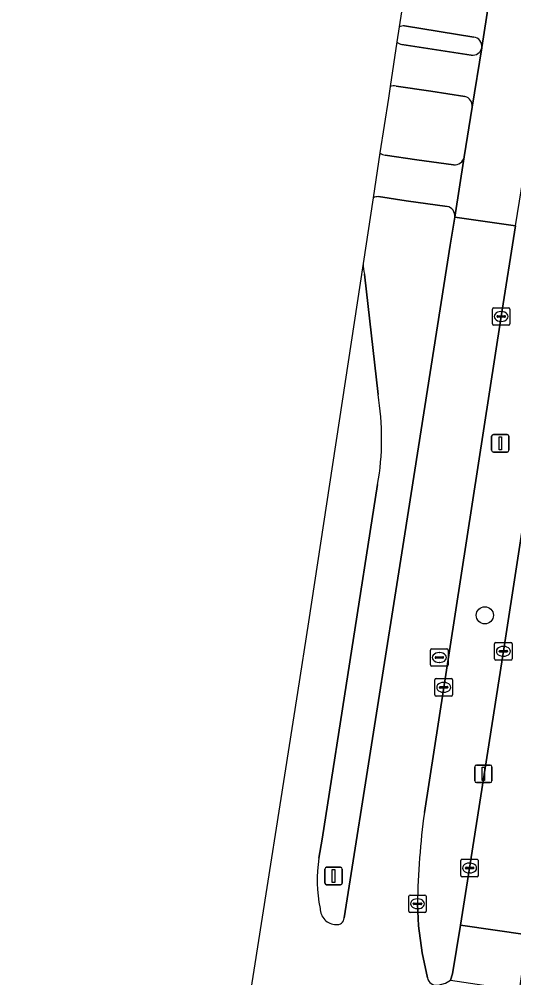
# Model space of a CAD drawing. Extents: x 161483 to 162250, y 379484 to 380833.
# Drawn here: x 161617.9 to 161646.2, y 380408.4 to 380463.1 of the extents above; entities that cross this region are included whole.
import ezdxf

# ---------------------------------------------------------------- set-up
doc = ezdxf.new("R2010")
doc.units = 0
for name, color, linetype in [('IMGEO_Berm_groen', 7, 'Continuous'), ('IMGEO_Boom', 7, 'Continuous'), ('IMGEO_Fietspad_gesloten', 7, 'Continuous'), ('IMGEO_Kolk', 7, 'Continuous'), ('IMGEO_Lichtmast', 7, 'Continuous'), ('IMGEO_Rijbaan_lokaal_open', 7, 'Continuous'), ('IMGEO_Rijbaan_regionaal_gesloten', 7, 'Continuous'), ('IMGEO_Rioolput', 7, 'Continuous'), ('IMGEO_Verkeerseiland_gesloten', 7, 'Continuous'), ('IMGEO_Verkeerseiland_groen', 7, 'Continuous'), ('IMGEO_Voetpad_open', 7, 'Continuous')]:
    doc.layers.add(name, color=color, linetype=linetype)

msp = doc.modelspace()

# ---------------------------------------------------------------- linework, layer by layer
at = {"layer": 'IMGEO_Berm_groen'}
for points in [[(161638.115, 380452.937), (161637.543, 380449.191)], [(161642.344, 380452.449), (161640.008, 380452.777), (161638.433, 380453.008)], [(161636.463, 380411.798), (161639.939, 380433.74), (161642.529, 380450.244), (161642.779, 380451.838)], [(161646.261, 380451.339), (161645.439, 380446.161), (161642.151, 380424.972), (161641.048, 380417.829)], [(161637.616, 380448.584), (161638.397, 380441.707)], [(161641.836, 380407.962), (161642.249, 380408.063), (161642.538, 380408.239), (161642.658, 380408.596), (161643.106, 380411.379), (161643.632, 380414.648), (161645.563, 380427.034), (161647.987, 380442.726), (161648.528, 380446.179)], [(161638.376, 380436.562), (161635.213, 380416.296), (161635.018, 380415.21)], [(161640.655, 380412.608), (161640.707, 380411.347), (161640.929, 380409.804), (161641.22, 380408.377)]]:
    msp.add_lwpolyline(points, dxfattribs=at)
for centre, radius, start, end in [((161638.406, 380452.381), 0.627, 87.5467, 117.6134), ((161642.251, 380451.922), 0.535, 350.9397, 79.958), ((161645.977, 380449.898), 8.464, 184.7976, 188.9345), ((161623.245, 380439.196), 15.359, 350.1238, 9.4085), ((161685.651, 380411.846), 45.003, 172.3604, 179.0302), ((161642.285, 380413.965), 7.372, 170.2762, 192.684), ((161636.001, 380412.331), 0.909, 179.069, 269.7406), ((161636.06, 380411.821), 0.404, 261.1003, 356.6976), ((161641.744, 380408.49), 0.536, 192.1358, 279.9278)]:
    msp.add_arc(centre, radius, start, end, dxfattribs=at)
at = {"layer": 'IMGEO_Boom'}
msp.add_circle((161644.506, 380429.087), 0.489, dxfattribs=at)
at = {"layer": 'IMGEO_Fietspad_gesloten'}
for points in [[(161639.476, 380461.844), (161639.087, 380459.295)], [(161643.729, 380461.093), (161639.76, 380461.702)], [(161643.772, 380458.125), (161644.325, 380461.51)], [(161639.436, 380459.323), (161641.424, 380459.035), (161643.369, 380458.733)], [(161638.508, 380455.505), (161638.115, 380452.937)], [(161642.721, 380454.829), (161640.611, 380455.118), (161638.806, 380455.374)], [(161642.779, 380451.838), (161643.328, 380455.279)], [(161638.433, 380453.008), (161640.008, 380452.777), (161642.344, 380452.449)]]:
    msp.add_lwpolyline(points, dxfattribs=at)
for centre, radius, start, end in [((161639.847, 380462.23), 0.535, 226.1744, 260.674), ((161643.812, 380461.608), 0.522, 260.7973, 349.1609), ((161639.299, 380458.853), 0.49, 73.6982, 115.6195), ((161643.23, 380458.203), 0.548, 351.8191, 75.256), ((161638.839, 380455.853), 0.48, 226.4121, 266.1055), ((161642.776, 380455.389), 0.563, 264.3807, 348.7222), ((161638.406, 380452.381), 0.627, 87.5467, 117.6134), ((161642.251, 380451.922), 0.535, 350.9397, 79.958)]:
    msp.add_arc(centre, radius, start, end, dxfattribs=at)
at = {"layer": 'IMGEO_Kolk'}
for p, q in [((161644.938, 380445.735), (161644.938, 380446.587)), ((161645.013, 380446.661), (161645.865, 380446.661)), ((161645.939, 380446.587), (161645.939, 380445.735)), ((161645.197, 380446.155), (161645.197, 380446.167)), ((161645.635, 380446.118), (161645.237, 380446.118)), ((161645.24, 380446.204), (161645.638, 380446.204)), ((161645.426, 380446.441), (161645.451, 380446.441)), ((161645.681, 380446.167), (161645.681, 380446.155)), ((161645.865, 380445.661), (161645.013, 380445.661)), ((161645.449, 380445.881), (161645.424, 380445.881)), ((161645.062, 380426.608), (161645.062, 380427.46)), ((161645.137, 380427.534), (161645.989, 380427.534)), ((161645.55, 380427.314), (161645.575, 380427.314)), ((161646.063, 380427.46), (161646.063, 380426.608)), ((161645.321, 380427.028), (161645.321, 380427.04)), ((161645.759, 380426.991), (161645.361, 380426.991)), ((161645.364, 380427.077), (161645.762, 380427.077)), ((161645.573, 380426.754), (161645.548, 380426.754)), ((161645.805, 380427.04), (161645.805, 380427.028)), ((161645.989, 380426.534), (161645.137, 380426.534)), ((161641.65, 380424.546), (161641.65, 380425.398)), ((161641.725, 380425.472), (161642.577, 380425.472)), ((161642.138, 380425.252), (161642.163, 380425.252)), ((161642.651, 380425.398), (161642.651, 380424.546)), ((161641.909, 380424.966), (161641.909, 380424.978)), ((161642.347, 380424.929), (161641.949, 380424.929)), ((161641.952, 380425.015), (161642.35, 380425.015)), ((161642.161, 380424.692), (161642.136, 380424.692)), ((161642.393, 380424.978), (161642.393, 380424.966)), ((161642.577, 380424.472), (161641.725, 380424.472)), ((161643.131, 380414.222), (161643.131, 380415.074)), ((161643.206, 380415.148), (161644.058, 380415.148)), ((161643.619, 380414.928), (161643.644, 380414.928)), ((161644.132, 380415.074), (161644.132, 380414.222)), ((161643.39, 380414.642), (161643.39, 380414.654)), ((161643.828, 380414.605), (161643.43, 380414.605)), ((161643.433, 380414.691), (161643.831, 380414.691)), ((161643.642, 380414.368), (161643.617, 380414.368)), ((161643.874, 380414.654), (161643.874, 380414.642)), ((161644.058, 380414.148), (161643.206, 380414.148)), ((161640.229, 380413.108), (161641.081, 380413.108)), ((161640.154, 380412.182), (161640.154, 380413.034)), ((161640.413, 380412.602), (161640.413, 380412.614)), ((161640.851, 380412.565), (161640.453, 380412.565)), ((161640.456, 380412.651), (161640.854, 380412.651)), ((161640.642, 380412.888), (161640.667, 380412.888)), ((161640.897, 380412.614), (161640.897, 380412.602)), ((161641.155, 380413.034), (161641.155, 380412.182)), ((161641.081, 380412.108), (161640.229, 380412.108)), ((161640.665, 380412.328), (161640.64, 380412.328))]:
    msp.add_line(p, q, dxfattribs=at)
for points in [[(161644.938, 380445.735), (161644.938, 380446.587)], [(161645.013, 380446.661), (161645.865, 380446.661)], [(161645.939, 380446.587), (161645.939, 380445.735)], [(161645.865, 380445.661), (161645.013, 380445.661)], [(161645.062, 380426.608), (161645.062, 380427.46)], [(161645.137, 380427.534), (161645.989, 380427.534)], [(161646.063, 380427.46), (161646.063, 380426.608)], [(161645.989, 380426.534), (161645.137, 380426.534)], [(161641.65, 380424.546), (161641.65, 380425.398)], [(161641.725, 380425.472), (161642.577, 380425.472)], [(161642.651, 380425.398), (161642.651, 380424.546)], [(161642.577, 380424.472), (161641.725, 380424.472)], [(161643.131, 380414.222), (161643.131, 380415.074)], [(161643.206, 380415.148), (161644.058, 380415.148)], [(161644.132, 380415.074), (161644.132, 380414.222)], [(161644.058, 380414.148), (161643.206, 380414.148)], [(161640.229, 380413.108), (161641.081, 380413.108)], [(161640.154, 380412.182), (161640.154, 380413.034)], [(161641.155, 380413.034), (161641.155, 380412.182)], [(161641.081, 380412.108), (161640.229, 380412.108)]]:
    msp.add_lwpolyline(points, dxfattribs=at)
for centre, radius, start, end in [((161645.015, 380446.585), 0.0765, 91.552, 178.448), ((161645.015, 380446.585), 0.0765, 91.552, 178.448), ((161645.863, 380446.585), 0.0765, 1.552, 88.448), ((161645.863, 380446.585), 0.0765, 1.552, 88.448), ((161645.237, 380446.164), 0.0403, 85.8775, 175.7526), ((161645.234, 380446.154), 0.0366, 178.938, 274.7102), ((161645.638, 380446.161), 0.043, 264.8664, 352.4533), ((161645.642, 380446.166), 0.0386, 1.7309, 96.639), ((161645.015, 380445.737), 0.0765, 181.552, 268.448), ((161645.015, 380445.737), 0.0765, 181.552, 268.448), ((161645.863, 380445.737), 0.0765, 271.552, 358.448), ((161645.863, 380445.737), 0.0765, 271.552, 358.448), ((161645.139, 380427.458), 0.0765, 91.552, 178.448), ((161645.139, 380427.458), 0.0765, 91.552, 178.448), ((161645.987, 380427.458), 0.0765, 1.552, 88.448), ((161645.987, 380427.458), 0.0765, 1.552, 88.448), ((161645.361, 380427.037), 0.0403, 85.8775, 175.7526), ((161645.358, 380427.027), 0.0366, 178.938, 274.7102), ((161645.762, 380427.034), 0.043, 264.8664, 352.4533), ((161645.766, 380427.039), 0.0386, 1.7309, 96.639), ((161645.139, 380426.61), 0.0765, 181.552, 268.448), ((161645.139, 380426.61), 0.0765, 181.552, 268.448), ((161645.987, 380426.61), 0.0765, 271.552, 358.448), ((161645.987, 380426.61), 0.0765, 271.552, 358.448), ((161641.727, 380425.396), 0.0765, 91.552, 178.448), ((161641.727, 380425.396), 0.0765, 91.552, 178.448), ((161642.575, 380425.396), 0.0765, 1.552, 88.448), ((161642.575, 380425.396), 0.0765, 1.552, 88.448), ((161641.949, 380424.975), 0.0403, 85.8775, 175.7526), ((161641.946, 380424.965), 0.0366, 178.938, 274.7102), ((161642.35, 380424.972), 0.043, 264.8664, 352.4533), ((161642.354, 380424.977), 0.0386, 1.7309, 96.639), ((161641.727, 380424.548), 0.0765, 181.552, 268.448), ((161641.727, 380424.548), 0.0765, 181.552, 268.448), ((161642.575, 380424.548), 0.0765, 271.552, 358.448), ((161642.575, 380424.548), 0.0765, 271.552, 358.448), ((161643.208, 380415.072), 0.0765, 91.552, 178.448), ((161643.208, 380415.072), 0.0765, 91.552, 178.448), ((161644.056, 380415.072), 0.0765, 1.552, 88.448), ((161644.056, 380415.072), 0.0765, 1.552, 88.448), ((161643.208, 380414.224), 0.0765, 181.552, 268.448), ((161643.208, 380414.224), 0.0765, 181.552, 268.448), ((161643.43, 380414.651), 0.0403, 85.8775, 175.7526), ((161643.427, 380414.641), 0.0366, 178.938, 274.7102), ((161643.831, 380414.648), 0.043, 264.8664, 352.4533), ((161643.835, 380414.653), 0.0386, 1.7309, 96.639), ((161644.056, 380414.224), 0.0765, 271.552, 358.448), ((161644.056, 380414.224), 0.0765, 271.552, 358.448), ((161640.231, 380413.032), 0.0765, 91.552, 178.448), ((161640.231, 380413.032), 0.0765, 91.552, 178.448), ((161641.079, 380413.032), 0.0765, 1.552, 88.448), ((161641.079, 380413.032), 0.0765, 1.552, 88.448), ((161640.453, 380412.611), 0.0403, 85.8775, 175.7526), ((161640.45, 380412.601), 0.0366, 178.938, 274.7102), ((161640.854, 380412.608), 0.043, 264.8664, 352.4533), ((161640.858, 380412.613), 0.0386, 1.7309, 96.639), ((161640.231, 380412.184), 0.0765, 181.552, 268.448), ((161640.231, 380412.184), 0.0765, 181.552, 268.448), ((161641.079, 380412.184), 0.0765, 271.552, 358.448), ((161641.079, 380412.184), 0.0765, 271.552, 358.448)]:
    msp.add_arc(centre, radius, start, end, dxfattribs=at)
for centre, major_axis, ratio, start_param, end_param in [((161645.425, 380446.161), (-0.387, 0.002), 0.722429, 4.712389, 7.853982), ((161645.45, 380446.161), (-0.39, 0.002), 0.717154, 1.570796, 4.712389), ((161645.549, 380427.034), (-0.387, 0.002), 0.722429, 4.712389, 7.853982), ((161645.574, 380427.034), (-0.39, 0.002), 0.717154, 1.570796, 4.712389), ((161642.137, 380424.972), (-0.387, 0.002), 0.722429, 4.712389, 7.853982), ((161642.162, 380424.972), (-0.39, 0.002), 0.717154, 1.570796, 4.712389), ((161643.618, 380414.648), (-0.387, 0.002), 0.722429, 4.712389, 7.853982), ((161643.643, 380414.648), (-0.39, 0.002), 0.717154, 1.570796, 4.712389), ((161640.641, 380412.608), (-0.387, 0.002), 0.722429, 4.712389, 7.853982), ((161640.666, 380412.608), (-0.39, 0.002), 0.717154, 1.570796, 4.712389)]:
    msp.add_ellipse(centre, major_axis=major_axis, ratio=ratio, start_param=start_param, end_param=end_param, dxfattribs=at)
at = {"layer": 'IMGEO_Lichtmast'}
for p, q in [((161644.994, 380439.415), (161645.784, 380439.415)), ((161645.784, 380439.415), (161644.994, 380439.415)), ((161644.894, 380438.515), (161644.894, 380439.315)), ((161644.894, 380439.315), (161644.894, 380438.515)), ((161645.884, 380439.315), (161645.884, 380438.515)), ((161645.884, 380438.515), (161645.884, 380439.315)), ((161645.784, 380438.415), (161644.994, 380438.415)), ((161644.994, 380438.415), (161645.784, 380438.415)), ((161643.923, 380419.631), (161643.923, 380420.431)), ((161643.923, 380420.431), (161643.923, 380419.631)), ((161644.023, 380420.531), (161644.813, 380420.531)), ((161644.813, 380420.531), (161644.023, 380420.531)), ((161644.913, 380420.431), (161644.913, 380419.631)), ((161644.913, 380419.631), (161644.913, 380420.431)), ((161644.813, 380419.531), (161644.023, 380419.531)), ((161644.023, 380419.531), (161644.813, 380419.531)), ((161635.359, 380413.793), (161635.359, 380414.593)), ((161635.359, 380414.593), (161635.359, 380413.793)), ((161635.459, 380414.693), (161636.249, 380414.693)), ((161636.249, 380414.693), (161635.459, 380414.693)), ((161636.349, 380414.593), (161636.349, 380413.793)), ((161636.349, 380413.793), (161636.349, 380414.593)), ((161636.249, 380413.693), (161635.459, 380413.693)), ((161635.459, 380413.693), (161636.249, 380413.693))]:
    msp.add_line(p, q, dxfattribs=at)
for points in [[(161645.314, 380439.29), (161645.464, 380439.29), (161645.464, 380438.54), (161645.314, 380438.54), (161645.314, 380439.29)], [(161644.343, 380420.406), (161644.493, 380420.406), (161644.493, 380419.656), (161644.343, 380419.656), (161644.343, 380420.406)], [(161635.779, 380414.568), (161635.929, 380414.568), (161635.929, 380413.818), (161635.779, 380413.818), (161635.779, 380414.568)]]:
    msp.add_lwpolyline(points, dxfattribs=at)
for centre, start, end in [((161644.994, 380439.315), 90, 180), ((161644.994, 380439.315), 90, 180), ((161645.784, 380439.315), 0, 90), ((161645.784, 380439.315), 360, 90), ((161644.994, 380438.515), 180, 270), ((161644.994, 380438.515), 180, 270), ((161645.784, 380438.515), 270, 0), ((161645.784, 380438.515), 270, 0), ((161644.023, 380420.431), 90, 180), ((161644.023, 380420.431), 90, 180), ((161644.813, 380420.431), 0, 90), ((161644.813, 380420.431), 360, 90), ((161644.023, 380419.631), 180, 270), ((161644.023, 380419.631), 180, 270), ((161644.813, 380419.631), 270, 0), ((161644.813, 380419.631), 270, 0), ((161635.459, 380414.593), 90, 180), ((161635.459, 380414.593), 90, 180), ((161636.249, 380414.593), 0, 90), ((161636.249, 380414.593), 360, 90), ((161635.459, 380413.793), 180, 270), ((161635.459, 380413.793), 180, 270), ((161636.249, 380413.793), 270, 0), ((161636.249, 380413.793), 270, 0)]:
    msp.add_arc(centre, 0.1, start, end, dxfattribs=at)
at = {"layer": 'IMGEO_Rijbaan_lokaal_open'}
for points in [[(161652.348, 380445.377), (161652.379, 380445.573), (161648.528, 380446.179), (161647.987, 380442.726), (161645.563, 380427.034), (161643.632, 380414.648), (161643.106, 380411.379), (161646.94, 380410.827), (161646.956, 380410.929)], [(161646.94, 380410.827), (161643.106, 380411.379), (161642.658, 380408.596), (161642.538, 380408.239), (161646.482, 380407.658)]]:
    msp.add_lwpolyline(points, close=True, dxfattribs=at)
at = {"layer": 'IMGEO_Rijbaan_regionaal_gesloten'}
for points in [[(161641.048, 380417.829), (161642.151, 380424.972), (161645.439, 380446.161), (161646.261, 380451.339), (161646.808, 380454.756), (161646.995, 380455.982), (161647.246, 380457.599), (161647.25, 380457.627), (161647.772, 380461), (161647.775, 380461.021), (161648.295, 380464.441), (161649.025, 380469.128), (161651.635, 380486.367), (161653.143, 380496.494), (161654.512, 380506.645), (161655.782, 380515.801), (161657.26, 380526.888), (161657.873, 380531.094), (161658.647, 380535.366)], [(161654.157, 380530.271), (161652.853, 380520.272), (161651.329, 380508.705), (161649.071, 380492.835), (161646.73, 380476.922), (161644.867, 380464.973), (161644.329, 380461.536), (161644.325, 380461.51), (161643.772, 380458.125), (161643.328, 380455.279), (161642.779, 380451.838), (161642.529, 380450.244), (161639.939, 380433.74), (161636.463, 380411.798)], [(161652.853, 380520.272), (161651.329, 380508.705), (161649.071, 380492.835), (161646.73, 380476.922), (161644.867, 380464.973), (161644.329, 380461.536), (161644.325, 380461.51), (161643.772, 380458.125), (161643.328, 380455.279), (161642.779, 380451.838), (161646.261, 380451.339), (161646.808, 380454.756), (161646.995, 380455.982), (161647.246, 380457.599), (161647.25, 380457.627), (161647.772, 380461), (161647.775, 380461.021), (161648.295, 380464.441), (161649.025, 380469.128), (161651.635, 380486.367), (161653.143, 380496.494), (161654.512, 380506.645), (161655.782, 380515.801)], [(161641.048, 380417.829), (161642.151, 380424.972), (161645.439, 380446.161), (161646.261, 380451.339), (161642.779, 380451.838), (161642.529, 380450.244), (161639.939, 380433.74), (161636.463, 380411.798)], [(161637.543, 380449.191), (161634.415, 380428.72), (161633.798, 380424.683), (161622.126, 380350.531), (161608.302, 380261.697), (161590.693, 380150.921), (161580.241, 380085.167), (161544.184, 379852.271), (161534.038, 379811.023), (161532.835, 379804.993), (161502.416, 379652.496), (161501.181, 379627.196), (161487.608, 379545.266), (161483.049, 379509.288), (161486.219, 379508.493)], [(161637.543, 380449.191), (161634.415, 380428.72), (161633.798, 380424.683), (161622.126, 380350.531), (161608.302, 380261.697), (161590.693, 380150.921), (161580.241, 380085.167), (161544.184, 379852.271), (161534.038, 379811.023), (161532.835, 379804.993), (161502.568, 379653.26), (161515.328, 379654.714), (161525.553, 379711.44)], [(161638.397, 380441.707), (161637.616, 380448.584)], [(161638.397, 380441.707), (161637.616, 380448.584)], [(161635.018, 380415.21), (161635.213, 380416.296), (161638.376, 380436.562)], [(161635.018, 380415.21), (161635.213, 380416.296), (161638.376, 380436.562)], [(161641.22, 380408.377), (161640.929, 380409.804), (161640.707, 380411.347), (161640.655, 380412.608)], [(161641.22, 380408.377), (161640.929, 380409.804), (161640.707, 380411.347), (161640.655, 380412.608)]]:
    msp.add_lwpolyline(points, dxfattribs=at)
for centre, radius, start, end in [((161645.977, 380449.898), 8.464, 184.7976, 188.9345), ((161645.977, 380449.898), 8.464, 184.7976, 188.9345), ((161623.245, 380439.196), 15.359, 350.1238, 9.4085), ((161623.245, 380439.196), 15.359, 350.1238, 9.4085), ((161685.651, 380411.846), 45.003, 172.3604, 179.0302), ((161685.651, 380411.846), 45.003, 172.3604, 179.0302), ((161642.285, 380413.965), 7.372, 170.2762, 192.684), ((161642.285, 380413.965), 7.372, 170.2762, 192.684), ((161636.001, 380412.331), 0.909, 179.069, 269.7406), ((161636.001, 380412.331), 0.909, 179.069, 269.7406), ((161636.06, 380411.821), 0.404, 261.1003, 356.6976), ((161636.06, 380411.821), 0.404, 261.1003, 356.6976), ((161641.744, 380408.49), 0.536, 192.1358, 279.9278), ((161641.744, 380408.49), 0.536, 192.1358, 279.9278)]:
    msp.add_arc(centre, radius, start, end, dxfattribs=at)
at = {"layer": 'IMGEO_Rioolput'}
for p, q in [((161641.402, 380426.251), (161641.402, 380427.103)), ((161641.477, 380427.177), (161642.329, 380427.177)), ((161641.89, 380426.957), (161641.915, 380426.957)), ((161642.403, 380427.103), (161642.403, 380426.251)), ((161641.661, 380426.671), (161641.661, 380426.683)), ((161642.099, 380426.634), (161641.701, 380426.634)), ((161641.704, 380426.72), (161642.102, 380426.72)), ((161641.913, 380426.397), (161641.888, 380426.397)), ((161642.145, 380426.683), (161642.145, 380426.671)), ((161642.329, 380426.177), (161641.477, 380426.177))]:
    msp.add_line(p, q, dxfattribs=at)
for points in [[(161641.402, 380426.251), (161641.402, 380427.103)], [(161641.477, 380427.177), (161642.329, 380427.177)], [(161642.403, 380427.103), (161642.403, 380426.251)], [(161642.329, 380426.177), (161641.477, 380426.177)]]:
    msp.add_lwpolyline(points, dxfattribs=at)
for centre, radius, start, end in [((161641.479, 380427.101), 0.0765, 91.552, 178.448), ((161641.479, 380427.101), 0.0765, 91.552, 178.448), ((161642.327, 380427.101), 0.0765, 1.552, 88.448), ((161642.327, 380427.101), 0.0765, 1.552, 88.448), ((161641.479, 380426.253), 0.0765, 181.552, 268.448), ((161641.479, 380426.253), 0.0765, 181.552, 268.448), ((161641.701, 380426.68), 0.0403, 85.8775, 175.7526), ((161641.698, 380426.67), 0.0366, 178.938, 274.7102), ((161642.102, 380426.677), 0.043, 264.8664, 352.4533), ((161642.106, 380426.682), 0.0386, 1.7309, 96.639), ((161642.327, 380426.253), 0.0765, 271.552, 358.448), ((161642.327, 380426.253), 0.0765, 271.552, 358.448)]:
    msp.add_arc(centre, radius, start, end, dxfattribs=at)
for centre, major_axis, ratio, start_param, end_param in [((161641.889, 380426.677), (-0.387, 0.002), 0.722429, 4.712389, 7.853982), ((161641.914, 380426.677), (-0.39, 0.002), 0.717154, 1.570796, 4.712389)]:
    msp.add_ellipse(centre, major_axis=major_axis, ratio=ratio, start_param=start_param, end_param=end_param, dxfattribs=at)
at = {"layer": 'IMGEO_Verkeerseiland_gesloten'}
for points in [[(161639.608, 380462.708), (161639.476, 380461.844)], [(161643.875, 380462.124), (161639.91, 380462.76)], [(161639.76, 380461.702), (161643.729, 380461.093)], [(161644.325, 380461.51), (161644.329, 380461.536)]]:
    msp.add_lwpolyline(points, dxfattribs=at)
for centre, radius, start, end in [((161639.846, 380462.229), 0.534, 83.1436, 116.4271), ((161639.847, 380462.23), 0.535, 226.1744, 260.674), ((161643.812, 380461.606), 0.522, 352.2615, 83.0826), ((161643.812, 380461.608), 0.522, 260.7973, 349.1609)]:
    msp.add_arc(centre, radius, start, end, dxfattribs=at)
at = {"layer": 'IMGEO_Verkeerseiland_groen'}
for points in [[(161639.087, 380459.295), (161638.987, 380458.641), (161638.508, 380455.505)], [(161643.369, 380458.733), (161641.424, 380459.035), (161639.436, 380459.323)], [(161643.328, 380455.279), (161643.772, 380458.125)], [(161638.806, 380455.374), (161640.611, 380455.118), (161642.721, 380454.829)]]:
    msp.add_lwpolyline(points, dxfattribs=at)
for centre, radius, start, end in [((161639.299, 380458.853), 0.49, 73.6982, 115.6195), ((161643.23, 380458.203), 0.548, 351.8191, 75.256), ((161638.839, 380455.853), 0.48, 226.4121, 266.1055), ((161642.776, 380455.389), 0.563, 264.3807, 348.7222)]:
    msp.add_arc(centre, radius, start, end, dxfattribs=at)
at = {"layer": 'IMGEO_Voetpad_open'}
for points in [[(161640.004, 380465.3), (161639.608, 380462.708)], [(161644.329, 380461.536), (161644.867, 380464.973)], [(161639.91, 380462.76), (161643.875, 380462.124)]]:
    msp.add_lwpolyline(points, dxfattribs=at)
for centre, radius, start, end in [((161639.846, 380462.229), 0.534, 83.1436, 116.4271), ((161643.812, 380461.606), 0.522, 352.2615, 83.0826)]:
    msp.add_arc(centre, radius, start, end, dxfattribs=at)

doc.saveas('drawing.dxf')
